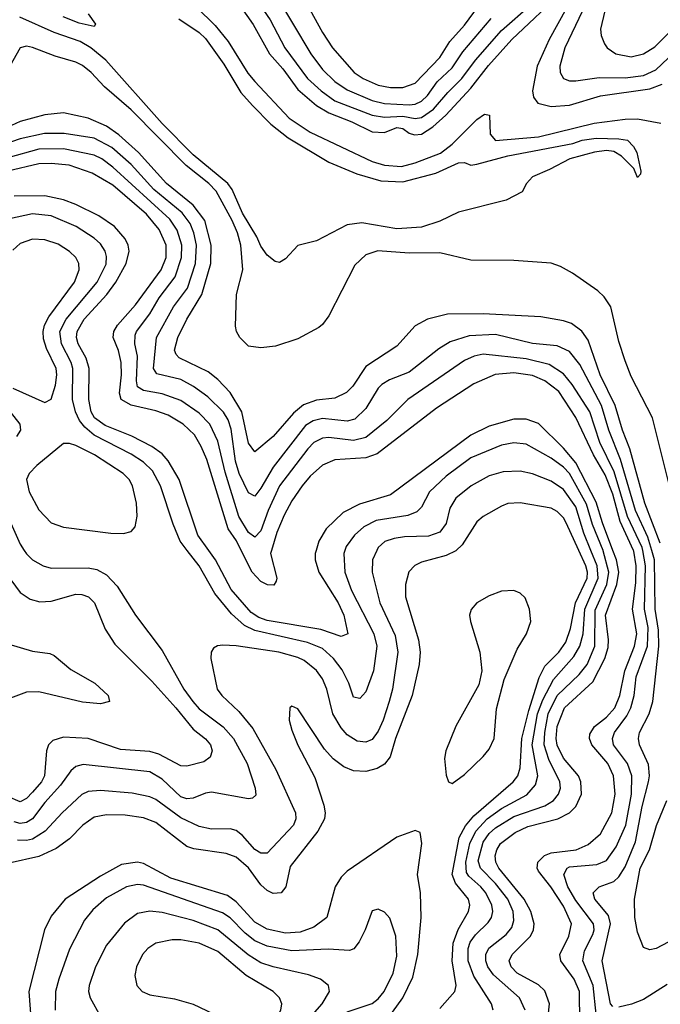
# Model space of a CAD drawing. Header units: inches. Extents: x 990535 to 1117859, y 769386 to 892122.
# Tile 348 of 656: x 1071488 to 1073564, y 798529 to 801721. Entities that reach past the tile are written whole.
import ezdxf

# ---------------------------------------------------------------- set-up
doc = ezdxf.new("R2010")
doc.units = ezdxf.units.IN
doc.header["$MEASUREMENT"] = 0
doc.layers.add('B0779', color=7, linetype='Continuous')
doc.layers.add('B0870', color=7, linetype='Continuous')

msp = doc.modelspace()

# ---------------------------------------------------------------- linework, layer by layer
at = {"layer": 'B0779', "color": 5}
for points, elevation in [([(1072902.8, 800000), (1072901.4, 799998.6), (1072870, 799983.4), (1072790, 799962.3), (1072768.9, 799951.1), (1072749.3, 799930.7), (1072738.2, 799890), (1072738.8, 799850), (1072781, 799710), (1072785.8, 799670), (1072783.1, 799630), (1072760.6, 799530), (1072706.3, 799390), (1072688.4, 799331.6), (1072670, 799307.1), (1072646.3, 799293.7), (1072610, 799283.7), (1072570, 799285.4), (1072538.2, 799298.2), (1072504.4, 799324.4), (1072476.3, 799356.3), (1072390, 799487), (1072370, 799495.1), (1072364, 799490), (1072361.7, 799450), (1072370, 799417.3), (1072390, 799368.7), (1072444.4, 799264.4), (1072474, 799174), (1072477.7, 799150), (1072475.7, 799130), (1072454, 799090), (1072364.4, 798975.6), (1072350.4, 798909.6), (1072336, 798890), (1072310, 798887.7), (1072290, 798897.3), (1072270, 798916), (1072230, 798971.5), (1072190, 799005.3), (1072157.3, 799017.3), (1072052.5, 799032.5), (1072030, 799039.9), (1071930, 799117.7), (1071890, 799133.8), (1071830, 799142.3), (1071770, 799142.6), (1071730, 799135.2), (1071693.1, 799110), (1071650, 799065.3), (1071606.2, 799033.8), (1071550, 799007.9), (1071454, 798986)], 2780), ([(1071503.1, 800000), (1071510, 799989.4), (1071530.2, 799970), (1071564.2, 799950), (1071590, 799942.9), (1071710, 799943.9), (1071738.4, 799938.4), (1071770, 799920.8), (1071804.5, 799884.5), (1071863.9, 799790), (1071950, 799675.5), (1072020.7, 799550), (1072049, 799510), (1072070, 799486.9), (1072148.1, 799428.1), (1072181.3, 799390), (1072225.1, 799310), (1072251.8, 799230), (1072253.7, 799206.3), (1072243, 799197), (1072230, 799195.3), (1072110, 799217), (1072090, 799213.4), (1072050, 799196.7), (1072030, 799195), (1072010, 799201.8), (1071950, 799259.1), (1071910, 799282.3), (1071693.6, 799306.4), (1071670, 799299.4), (1071653.9, 799286.1), (1071620.9, 799239.1), (1071570, 799183), (1071530.1, 799130), (1071510, 799117.9), (1071490, 799115.3), (1071470, 799120.6)], 2740), ([(1072645.4, 800000), (1072631.2, 799970), (1072630.7, 799930), (1072655.2, 799830), (1072704.7, 799724.7), (1072713.5, 799670), (1072695.9, 799550), (1072685.8, 799510), (1072666.5, 799450), (1072650, 799414.6), (1072630, 799387.2), (1072610, 799379.1), (1072581.8, 799381.8), (1072550, 799402.6), (1072530, 799424.7), (1072502.8, 799470), (1072483.1, 799550), (1072470, 799583.7), (1072450, 799610.9), (1072410, 799643.1), (1072390, 799653.1), (1072328, 799670), (1072189.5, 799690.5), (1072147.1, 799692.9), (1072129.1, 799690.9), (1072116.7, 799683.3), (1072109.1, 799670.9), (1072108, 799650), (1072128.7, 799550), (1072143.8, 799530), (1072198.3, 799478.3), (1072243.3, 799423.3), (1072318.8, 799290), (1072382.3, 799150), (1072382.9, 799130), (1072375.2, 799110), (1072290, 799018.6), (1072270, 799018.5), (1072250, 799031), (1072210, 799076.5), (1072190, 799091.9), (1072170, 799097.6), (1072110, 799096.1), (1072070, 799104.8), (1072010, 799133.5), (1071930, 799192.8), (1071910, 799201.9), (1071853.3, 799213.3), (1071750, 799221.6), (1071710, 799218.5), (1071690, 799209.3), (1071626.4, 799150), (1071571.1, 799090), (1071530, 799064.6), (1071510, 799060.1), (1071481.5, 799061.4)], 2760), ([(1072542.1, 800000), (1072538.8, 799990), (1072541.7, 799930), (1072563.2, 799870), (1072636, 799730), (1072645.5, 799690), (1072634.9, 799610), (1072610, 799541.5), (1072590, 799520.4), (1072570, 799524.7), (1072554.8, 799570), (1072532.9, 799612.9), (1072505.1, 799650), (1072470, 799681.8), (1072421.3, 799701.3), (1072250, 799740.5), (1072217.2, 799757.2), (1072174.8, 799794.8), (1072120.4, 799860.4), (1072069.5, 799950), (1072031.4, 800000)], 2740), ([(1072448.7, 800000), (1072445.7, 799990), (1072445.6, 799970), (1072457.3, 799930), (1072519.9, 799830), (1072539.1, 799790), (1072551.4, 799730), (1072530, 799720.8), (1072464.1, 799744.1), (1072290, 799772.8), (1072262.9, 799782.9), (1072238.9, 799798.9), (1072173.5, 799873.5), (1072123.3, 799970), (1072101.6, 800000)], 2720), ([(1072304.3, 800000), (1072301.3, 799990), (1072321.4, 799910), (1072319.6, 799900.4), (1072312.3, 799887.7), (1072291.2, 799888.8), (1072270, 799899.7), (1072241.3, 799930), (1072206.3, 800000)], 2680), ([(1072850, 798514.7), (1072898.1, 798570), (1072902.8, 798590), (1072889.9, 798670), (1072893.3, 798726.7), (1072908.9, 798771.1), (1072943, 798830), (1072947.1, 798850), (1072942.6, 798870), (1072901, 798921), (1072890.2, 798950), (1072911.9, 799070), (1072932.8, 799107.2), (1072959.9, 799140.1), (1073087.7, 799250), (1073102.3, 799270), (1073110, 799295.5), (1073115.7, 799390), (1073138.3, 799481.7), (1073171.7, 799588.3), (1073190, 799625.3), (1073235.7, 799670), (1073257.7, 799702.3), (1073272.7, 799747.3), (1073289.3, 799830), (1073326.8, 799910), (1073328.4, 799930), (1073322.6, 799950), (1073299.8, 800000)], 2780), ([(1073022.8, 798510), (1073017.7, 798530), (1072960.1, 798620.1), (1072941.1, 798670), (1072941.7, 798710), (1072948.2, 798730), (1072965.6, 798754.4), (1073006.5, 798793.5), (1073016.7, 798810), (1073021.2, 798830), (1073018.6, 798850), (1072998.8, 798890), (1072982.9, 798910), (1072943.9, 798943.9), (1072936.4, 798956.4), (1072934.4, 798990), (1072946.8, 799050), (1072966.1, 799090), (1073003.3, 799130), (1073050, 799163.8), (1073132.1, 799207.9), (1073160.2, 799239.8), (1073167, 799270), (1073148.9, 799370), (1073166.3, 799470), (1073183.8, 799516.2), (1073218.4, 799581.6), (1073283.8, 799656.2), (1073303.5, 799690), (1073314.3, 799730), (1073319.3, 799810), (1073362.5, 799910), (1073360, 799950), (1073339.5, 800000)], 2760), ([(1073125.8, 798510), (1073107.8, 798550), (1073024.1, 798624.1), (1073005.5, 798650), (1072998.3, 798670), (1072998.6, 798690), (1073008.7, 798711.3), (1073064.7, 798755.3), (1073082.6, 798777.4), (1073090, 798800.7), (1073087.8, 798830), (1073069.9, 798870), (1073030, 798920.7), (1072981.4, 798970), (1072974.1, 798994.1), (1072990, 799053.9), (1073010, 799082.8), (1073030, 799100.8), (1073090, 799137.4), (1073190, 799172.4), (1073218.4, 799190), (1073234.6, 799210), (1073240.8, 799230), (1073239.1, 799250), (1073202.9, 799322.9), (1073187.8, 799370), (1073190, 799410), (1073201.2, 799470), (1073230, 799530.4), (1073301.7, 799598.3), (1073327.4, 799630), (1073352.3, 799690), (1073352.9, 799807.1), (1073390.8, 799890), (1073396.9, 799930), (1073379, 799999), (1073378.6, 800000)], 2740), ([(1073200.7, 798490), (1073204.8, 798530), (1073190, 798572.3), (1073170, 798592.1), (1073100.6, 798630), (1073080.7, 798650), (1073074.9, 798670), (1073083.7, 798690), (1073143.5, 798750), (1073152.9, 798770), (1073155.9, 798790), (1073144.1, 798830), (1073123, 798870), (1073041.1, 798970), (1073030.9, 798990), (1073028.6, 799010), (1073034, 799030), (1073046.5, 799050), (1073094, 799086), (1073135.2, 799104.8), (1073232.2, 799130), (1073270, 799149), (1073290.7, 799170), (1073308.3, 799210), (1073307.1, 799250), (1073299, 799270), (1073250, 799327.2), (1073230, 799369.2), (1073226.8, 799390), (1073230.3, 799429.7), (1073253.5, 799490), (1073345.5, 799574.5), (1073384.9, 799650), (1073394.9, 799685.1), (1073396.4, 799710), (1073386.6, 799790), (1073423.4, 799890), (1073429.5, 799930), (1073422.1, 799970), (1073410.8, 800000)], 2720), ([(1073303.5, 798470), (1073302.4, 798570), (1073284.9, 798610), (1073241.8, 798670), (1073238.2, 798690), (1073267.6, 798750), (1073276.1, 798790), (1073250, 798846.7), (1073209.6, 798910), (1073170, 798960.2), (1073165.4, 798970), (1073167.3, 798990), (1073188.7, 799011.3), (1073210, 799020.1), (1073291.5, 799030), (1073330, 799046.5), (1073370, 799081.9), (1073407.5, 799150), (1073417.5, 799210), (1073412.3, 799270), (1073393.6, 799310), (1073342.7, 799370), (1073334.5, 799390), (1073335.8, 799404.2), (1073350.8, 799429.2), (1073390, 799460.1), (1073416.4, 799490), (1073433.5, 799530), (1073449.6, 799610), (1073480.6, 799690), (1073488.3, 799730), (1073474.1, 799810), (1073485.1, 799894.9), (1073486.2, 799950), (1073478, 799998), (1073477.1, 800000)], 2680), ([(1073356.7, 798496.7), (1073346.4, 798590), (1073313, 798670), (1073318, 798702), (1073345.3, 798754.7), (1073349.6, 798770), (1073347.4, 798790), (1073290, 798865.2), (1073264.7, 798910), (1073251.1, 798950), (1073261.9, 798970), (1073270, 798974), (1073358.1, 798981.9), (1073390, 798995.5), (1073421.1, 799038.9), (1073452.2, 799110), (1073470.4, 799210), (1073471.6, 799270), (1073458.1, 799310), (1073412.8, 799370), (1073408.8, 799390), (1073415.9, 799410), (1073456.1, 799463.9), (1073468.9, 799490), (1073479.9, 799530), (1073486, 799590), (1073523.1, 799690), (1073525.2, 799750), (1073513, 799810), (1073516, 799950), (1073507.2, 800000)], 2660), ([(1073410, 798522.1), (1073402.4, 798530), (1073375.8, 798670), (1073402.8, 798790), (1073396.6, 798816.6), (1073352.1, 798870), (1073346.4, 798890), (1073366, 798910), (1073413.2, 798926.8), (1073430, 798942.3), (1073450, 798974.1), (1073484.3, 799055.7), (1073505.4, 799170), (1073525.9, 799250), (1073529, 799270), (1073525.8, 799305.8), (1073496.9, 799370), (1073493.8, 799390), (1073497, 799410), (1073528.3, 799470), (1073539.5, 799510), (1073559.2, 799690), (1073558.2, 799741.8), (1073548, 799810), (1073545.8, 799970), (1073536.6, 800000)], 2640), ([(1071440.8, 799930), (1071490, 799864.2), (1071522, 799842), (1071553.1, 799833.1), (1071590, 799835.3), (1071670, 799858.2), (1071690, 799857.6), (1071711.5, 799850), (1071730.6, 799830), (1071765.5, 799745.5), (1071796.4, 799696.4), (1071916.2, 799576.3), (1071994.7, 799490), (1072050, 799420.8), (1072090, 799389.4), (1072106.4, 799370), (1072111.8, 799350), (1072105.4, 799330), (1072085, 799315), (1072030, 799300.9), (1072010, 799301.5), (1071939.6, 799339.6), (1071910, 799348.4), (1071814.9, 799354.9), (1071710, 799390.6), (1071630, 799394.6), (1071595.8, 799384.2), (1071581.5, 799370), (1071575.2, 799350), (1071568.6, 799270), (1071558.6, 799250), (1071530, 799216.3), (1071510, 799196.4), (1071490, 799185.4), (1071450, 799202.6)], 2720), ([(1071450, 799697.3), (1071530, 799674.1), (1071586.1, 799666.1), (1071599.8, 799659.8), (1071654.5, 799614.5), (1071731.7, 799570), (1071775, 799530), (1071779.5, 799510), (1071750, 799503.4), (1071691.8, 799508.2), (1071550, 799542.2), (1071510, 799540.6), (1071458.2, 799521.8)], 2680), ([(1073590, 798729.7), (1073550.6, 798710), (1073530, 798705.1), (1073510, 798712.7), (1073490, 798762.7), (1073482, 798810), (1073480.6, 798870), (1073499, 798970), (1073528.7, 799030), (1073551.6, 799108.4), (1073585.6, 799190)], 2620), ([(1072696.4, 798503.6), (1072729.5, 798550), (1072762.7, 798617.3), (1072778.3, 798690), (1072789.6, 798810), (1072787.6, 798890), (1072777.6, 798950), (1072791.1, 799050), (1072785.8, 799085.8), (1072770, 799092.6), (1072710, 799070.8), (1072550, 798960.5), (1072530, 798941), (1072510.1, 798909.9), (1072483.5, 798810), (1072441.2, 798778.8), (1072397.3, 798762.7), (1072350, 798759.1), (1072290, 798772.2), (1072250, 798794.8), (1072190, 798861.2), (1072161.9, 798881.9), (1071977.9, 798937.9), (1071890, 798985.1), (1071870, 798989.6), (1071818.3, 798981.7), (1071750, 798944.6), (1071635.5, 798870), (1071590, 798814.2), (1071568.9, 798770), (1071518.2, 798570), (1071525.4, 798470)], 2820), ([(1072550, 798504.1), (1072630, 798531.6), (1072650, 798546.5), (1072669.9, 798570), (1072698.4, 798630), (1072710, 798684.7), (1072706.8, 798750), (1072687.9, 798807.9), (1072670, 798827.8), (1072650, 798836.9), (1072630, 798831.8), (1072607.9, 798770), (1072588.6, 798731.4), (1072571.1, 798708.9), (1072556.6, 798703.4), (1072487.5, 798707.5), (1072370, 798702.1), (1072290, 798717.2), (1072250, 798734.4), (1072219.1, 798759.1), (1072170, 798809.2), (1072145.6, 798825.6), (1071890, 798914.7), (1071870, 798917.1), (1071834.3, 798910), (1071770, 798873.6), (1071725.2, 798834.8), (1071698.1, 798801.9), (1071650, 798707.4), (1071615, 798610), (1071604.2, 798570), (1071603.7, 798510)], 2840), ([(1072350, 798395.7), (1072468.7, 798530), (1072492.5, 798570), (1072488.6, 798590), (1072462.6, 798610), (1072424.4, 798624.4), (1072310, 798649.9), (1072270, 798663.7), (1072228.7, 798688.7), (1072130.6, 798770.6), (1072050, 798800.9), (1071950, 798826.3), (1071910, 798830.8), (1071870, 798823), (1071828.1, 798791.9), (1071770, 798720.5), (1071734.4, 798650), (1071713.7, 798590), (1071711.6, 798570), (1071716.6, 798550), (1071749.7, 798489.7)], 2860), ([(1073586.6, 798593.4), (1073510, 798544.9), (1073470.8, 798529.2), (1073430, 798520)], 2640)]:
    msp.add_lwpolyline(points, dxfattribs=dict(at, elevation=elevation))
for points, elevation in [([(1073090, 799869.8), (1073050, 799868.4), (1073010, 799853.3), (1072970, 799830.7), (1072950.9, 799809.1), (1072946.4, 799790), (1072948.8, 799770), (1072979.8, 799670), (1072986.2, 799610), (1072975.8, 799564.2), (1072901.9, 799430), (1072869.5, 799350), (1072865.3, 799325.3), (1072870, 799271.3), (1072877.3, 799250), (1072890, 799244.9), (1072930, 799274), (1072990, 799332.6), (1073010, 799356), (1073025.4, 799390), (1073033.5, 799486.5), (1073057.9, 799582.1), (1073099.8, 799680.2), (1073131.1, 799730), (1073144.7, 799770), (1073140.7, 799810), (1073126.4, 799846.4), (1073110, 799862.2)], 2820), ([(1071982, 798738), (1071930, 798727), (1071903.5, 798710), (1071886.3, 798690), (1071866.6, 798650), (1071861.8, 798621.8), (1071867.5, 798590), (1071884.9, 798570), (1071910, 798559.8), (1071990, 798546.7), (1072050, 798529.7), (1072230, 798443.6), (1072250, 798442.3), (1072270, 798447.3), (1072306.3, 798470), (1072323.7, 798490), (1072334.7, 798510), (1072337.7, 798530), (1072329.8, 798550), (1072309.8, 798570), (1072221.7, 798621.7), (1072130, 798699.7), (1072070, 798726.8), (1072010, 798737.6)], 2880)]:
    msp.add_lwpolyline(points, close=True, dxfattribs=dict(at, elevation=elevation))
at = {"layer": 'B0870', "color": 5}
for points, elevation in [([(1072163, 801823), (1072244.8, 801704.8), (1072297.4, 801610), (1072341, 801561), (1072390, 801494.1), (1072450, 801442.7), (1072490, 801419.1), (1072564.4, 801390), (1072630, 801356.8), (1072670, 801355.3), (1072710, 801370.9), (1072730, 801367.9), (1072750, 801353.4), (1072767.6, 801347.6), (1072790, 801350.1), (1072826.7, 801373.3), (1072869.1, 801410.9), (1072950, 801498.4), (1073007.3, 801572.7), (1073083.2, 801656.8), (1073250, 801815.2)], 2620), ([(1072225.5, 801830), (1072300, 801720), (1072347.7, 801630), (1072421, 801530), (1072465, 801490), (1072510, 801458.3), (1072630, 801411.5), (1072670, 801404.5), (1072730, 801408.4), (1072770, 801400.3), (1072790, 801403.3), (1072829.7, 801430.3), (1072875.4, 801484.6), (1072921.3, 801530), (1072965.6, 801590), (1073050, 801685.3), (1073146.2, 801770)], 2640), ([(1072387.3, 801830), (1072470, 801679), (1072502.5, 801630), (1072572.4, 801550), (1072601.1, 801530), (1072650, 801508.5), (1072690, 801501.1), (1072730, 801501.1), (1072770, 801515.4), (1072850, 801598.7), (1072882.3, 801650), (1072930, 801703.6), (1072974.9, 801765.1)], 2680), ([(1072313.2, 801810), (1072432, 801610), (1072470, 801559.4), (1072510, 801520.1), (1072550, 801493.7), (1072630, 801459.4), (1072670, 801448.7), (1072750, 801444.6), (1072770, 801447.5), (1072790, 801456.9), (1072810, 801475.1), (1072840.9, 801519.1), (1072890, 801564.6), (1072923.8, 801616.2), (1073015.6, 801724.4)], 2660), ([(1073287.9, 801810), (1073203.5, 801656.5), (1073165.5, 801570), (1073149.7, 801489.7), (1073153.1, 801470), (1073167.7, 801450), (1073210, 801439), (1073270, 801443.6), (1073370, 801473.6), (1073530, 801497.1), (1073570, 801511.9)], 2620), ([(1072061.2, 801761.2), (1072121.8, 801701.8), (1072164.3, 801650), (1072228, 801548), (1072250, 801520.6), (1072362, 801402), (1072430, 801356.3), (1072630, 801261.1), (1072670, 801249.6), (1072725.4, 801245.4), (1072770, 801256.3), (1072851.6, 801288.4), (1072890, 801317.5), (1072970, 801397), (1072994.2, 801414.2), (1073011.2, 801411.2), (1073012.8, 801350), (1073030, 801329.4), (1073170, 801341.1), (1073350, 801385.1), (1073450, 801398.4), (1073490, 801399.1), (1073565.4, 801385.4)], 2580), ([(1072003.8, 801723.8), (1072070, 801679.1), (1072090, 801660.3), (1072150, 801576.4), (1072205.3, 801485.3), (1072242.6, 801442.6), (1072302.4, 801382.4), (1072358.2, 801338.2), (1072490, 801258.7), (1072581.3, 801221.3), (1072658.4, 801198.4), (1072730, 801195.6), (1072837, 801223), (1072910, 801257.3), (1072930, 801257.5), (1072950, 801249.5), (1072970, 801252.9), (1073070, 801279.7), (1073280.5, 801319.5), (1073310.5, 801330.5), (1073356.3, 801336.3), (1073430, 801335.1), (1073458, 801330), (1073477.6, 801310), (1073488.2, 801290), (1073501, 801230), (1073499.8, 801220.2), (1073490, 801209.2), (1073478.9, 801238.9), (1073438.5, 801278.5), (1073413.1, 801293.1), (1073390, 801296.9), (1073351.3, 801291.3), (1073270.7, 801270), (1073205.3, 801234.7), (1073150, 801211.6), (1073130.8, 801190), (1073116.7, 801163.3), (1073064.7, 801135.3), (1072910, 801096.4), (1072850, 801068), (1072790, 801048.4), (1072710, 801043.1), (1072597.2, 801062.8), (1072550, 801056.2), (1072450, 801003.4), (1072390, 800988.6), (1072350, 800945.6), (1072330, 800934.2), (1072316.6, 800936.6), (1072290, 800957.4), (1072270, 800987.1), (1072257.3, 801017.3), (1072210, 801094), (1072177, 801170), (1072163.2, 801190), (1072050, 801282.8), (1071950, 801384.4), (1071767.1, 801590), (1071718.7, 801630), (1071684.7, 801650), (1071599.7, 801679.7), (1071488.9, 801728.9)], 2560), ([(1071710, 801739.5), (1071733.7, 801706.3), (1071730, 801699), (1071681.3, 801710), (1071629.7, 801730)], 2540), ([(1073311.6, 801750), (1073254.6, 801630), (1073238.1, 801570), (1073239.8, 801550), (1073250.1, 801530.1), (1073270, 801522.1), (1073290, 801522.1), (1073366.1, 801533.9), (1073450, 801532.6), (1073510, 801539.8), (1073550, 801558.1), (1073610, 801615.9)], 2640), ([(1073384.6, 801750), (1073370.1, 801690), (1073372.1, 801670), (1073382.8, 801642.8), (1073392.3, 801630), (1073420.3, 801610), (1073470, 801600.5), (1073510, 801610.1), (1073546.7, 801633.3), (1073590, 801676.4)], 2660), ([(1073637.1, 800037.1), (1073539.3, 800430), (1073470, 800564.3), (1073450, 800614.6), (1073430, 800677.7), (1073403.4, 800790), (1073382.3, 800822.3), (1073362.2, 800842.2), (1073279.4, 800899.4), (1073240.8, 800920.8), (1073210, 800931), (1073090, 800939.9), (1072950, 800941.4), (1072850, 800965), (1072750, 800964.4), (1072648.6, 800971.4), (1072610, 800958.6), (1072574.5, 800925.5), (1072490, 800760.5), (1072470, 800732.8), (1072457.2, 800722.8), (1072390, 800686.4), (1072317.1, 800662.9), (1072270, 800656.9), (1072230, 800662.4), (1072201.6, 800690), (1072190.7, 800710), (1072187.6, 800727.6), (1072191.3, 800830), (1072211.9, 800910), (1072204.6, 800990), (1072194.2, 801030), (1072177.3, 801070), (1072125.2, 801165.2), (1072101.7, 801190), (1072027.8, 801247.8), (1071850, 801428.2), (1071763.6, 801503.6), (1071720.3, 801550), (1071692.4, 801572.4), (1071670, 801583.6), (1071602.9, 801602.9), (1071530, 801630.9), (1071510, 801634.7), (1071490.2, 801629.8), (1071456.3, 801570)], 2580), ([(1073564.2, 800024.2), (1073513.5, 800153.5), (1073465.1, 800330), (1073441.4, 800390), (1073417.6, 800470), (1073369, 800570), (1073330, 800681.9), (1073310, 800711), (1073276.2, 800736.2), (1073250, 800745.1), (1073177.2, 800757.2), (1072990, 800767.3), (1072874.1, 800765.9), (1072810.1, 800749.9), (1072770, 800728.2), (1072710, 800662.5), (1072610, 800596), (1072567.5, 800532.5), (1072547.6, 800512.4), (1072510, 800493.5), (1072450, 800487), (1072408, 800472), (1072375.3, 800444.7), (1072310, 800369.9), (1072250, 800320.3), (1072230, 800347.8), (1072207.8, 800450), (1072170, 800512.2), (1072130, 800554.7), (1072099.4, 800579.4), (1072005, 800625), (1071995.3, 800635.3), (1071990.4, 800650), (1072001.2, 800690), (1072029.5, 800750.5), (1072078.2, 800830), (1072107.7, 800930), (1072109.2, 800990), (1072088.2, 801070), (1072050, 801119.2), (1071963.7, 801190), (1071873.1, 801290), (1071810, 801348.1), (1071770, 801375.7), (1071710, 801402.1), (1071630, 801418.5), (1071570, 801412.6), (1071490, 801390.3), (1071390, 801345)], 2620), ([(1073536.6, 800000), (1073523.4, 800043.4), (1073484.1, 800130), (1073435, 800295), (1073397, 800390), (1073373.4, 800470), (1073302.9, 800602.9), (1073270, 800645.1), (1073230, 800663.4), (1073150, 800671), (1073030, 800700.1), (1072944.5, 800695.5), (1072883.4, 800676.6), (1072846.1, 800653.9), (1072750, 800578.6), (1072686.5, 800553.5), (1072661.8, 800538.2), (1072650, 800526), (1072610, 800460.2), (1072574.4, 800425.6), (1072550, 800419.5), (1072470, 800427.8), (1072439.1, 800420.9), (1072414.3, 800405.7), (1072309.5, 800270.5), (1072270, 800202.3), (1072250, 800176.2), (1072230, 800186.5), (1072199.2, 800250), (1072188, 800290), (1072173.1, 800393.1), (1072163.4, 800423.4), (1072148.5, 800448.5), (1072098.2, 800498.2), (1072052, 800532), (1072010, 800553.9), (1071933.2, 800573.2), (1071922.4, 800590), (1071932, 800690), (1071986.3, 800790), (1072031.6, 800850), (1072057.5, 800930), (1072061.6, 800990), (1072052.9, 801030), (1072040.5, 801060.5), (1072014.9, 801094.9), (1071922.7, 801170), (1071850, 801250.9), (1071786.7, 801306.7), (1071730, 801336.6), (1071632.3, 801352.3), (1071568.6, 801351.4), (1071490, 801334.7), (1071430, 801313.8)], 2640), ([(1073507.2, 800000), (1073505.4, 800010), (1073457.9, 800110), (1073414.7, 800254.7), (1073368.3, 800350), (1073335.3, 800450), (1073278.6, 800538.6), (1073250, 800572.8), (1073203.5, 800603.5), (1073130, 800621.8), (1072990, 800636.4), (1072961.3, 800630), (1072930, 800616), (1072746, 800490), (1072678.3, 800421.7), (1072610, 800366.4), (1072570, 800356.7), (1072490, 800366.3), (1072470, 800363.7), (1072441.9, 800350), (1072422.1, 800330), (1072330.7, 800210), (1072293.6, 800130), (1072270, 800063.7), (1072250, 800043.2), (1072230, 800058.1), (1072198.9, 800110), (1072154.3, 800254.3), (1072130, 800354.4), (1072105, 800410), (1072070, 800445.7), (1072010, 800486.8), (1071950, 800508.1), (1071890, 800518.2), (1071870.2, 800530.2), (1071866.4, 800550), (1071869.7, 800629.7), (1071861.6, 800670), (1071862.4, 800697.6), (1071866.7, 800710), (1071910, 800767.6), (1071940.7, 800819.3), (1071992.5, 800887.5), (1072012.7, 800950), (1072013.6, 800990), (1071998.5, 801038.5), (1071974.7, 801074.7), (1071790, 801242.9), (1071754.6, 801270), (1071730, 801281.5), (1071630, 801302.5), (1071550, 801300.9), (1071450, 801273.3)], 2660), ([(1072206.3, 800000), (1072190.9, 800030.9), (1072164.3, 800070), (1072094.5, 800294.5), (1072076.9, 800336.9), (1072054.5, 800374.5), (1072017.9, 800410), (1071970, 800438.6), (1071930, 800452.9), (1071850, 800471.3), (1071817.6, 800490), (1071811.7, 800510), (1071818.1, 800570), (1071817.2, 800610), (1071808, 800648), (1071790.9, 800690), (1071792.9, 800710), (1071804.8, 800730), (1071863.9, 800796.1), (1071946.9, 800910), (1071962.7, 800950), (1071962.5, 800990), (1071940.8, 801040.8), (1071899.5, 801090), (1071790, 801184), (1071723.2, 801223.2), (1071649, 801249), (1071590, 801254.8), (1071550, 801253.2), (1071450, 801229.3)], 2680), ([(1072101.6, 800000), (1072065.5, 800050), (1072005.5, 800230), (1071970, 800290.9), (1071950, 800313.1), (1071917, 800337), (1071851.2, 800371.2), (1071765.2, 800405.2), (1071730.5, 800430.5), (1071720.2, 800450), (1071711.9, 800490), (1071713.9, 800590), (1071703.4, 800623.4), (1071678.1, 800670), (1071672.7, 800690), (1071674.2, 800710), (1071696.9, 800750), (1071770.8, 800830), (1071800.4, 800870), (1071833.7, 800930), (1071843.1, 800970), (1071839.9, 800990), (1071829.9, 801010), (1071795.4, 801050), (1071744.5, 801084.5), (1071670, 801121.2), (1071630, 801136.9), (1071570, 801150.2), (1071470, 801148.2)], 2720), ([(1072031.4, 800000), (1072008.6, 800030), (1071985.4, 800085.4), (1071945.1, 800210), (1071918.7, 800258.8), (1071890, 800286.2), (1071850, 800312.8), (1071730, 800374.2), (1071699.4, 800399.4), (1071681.8, 800421.8), (1071669.1, 800450), (1071659.5, 800490), (1071660.7, 800590), (1071655, 800610), (1071624.1, 800670), (1071618.3, 800710), (1071638.7, 800750), (1071739.6, 800870), (1071768.1, 800928.1), (1071770, 800953.3), (1071765.8, 800970), (1071750, 800994.3), (1071730, 801012.7), (1071671.3, 801050), (1071590, 801084.9), (1071530, 801091.9), (1071430, 801070.3)], 2740), ([(1071466.5, 800526.5), (1071570, 800480.2), (1071590, 800490.2), (1071604.1, 800535.9), (1071608.7, 800570), (1071606.2, 800590), (1071575.2, 800655.2), (1071565.7, 800685.7), (1071564.5, 800710), (1071569.1, 800730), (1071582.3, 800757.7), (1071666.4, 800870), (1071681.4, 800910), (1071680.2, 800930), (1071669.9, 800950), (1071650, 800969.1), (1071612.6, 800992.6), (1071570, 801006.8), (1071530, 801008.8), (1071490, 800995.5), (1071466.4, 800973.6)], 2760), ([(1073477.1, 800000), (1073434.1, 800094.1), (1073410, 800182.3), (1073385.7, 800245.7), (1073347.9, 800310), (1073290, 800430.9), (1073235, 800515), (1073190, 800550.3), (1073150, 800566.9), (1073090, 800576.4), (1073029.5, 800570.5), (1072960.2, 800539.8), (1072839.1, 800460.9), (1072646.2, 800313.8), (1072610, 800300.3), (1072510, 800294.1), (1072470, 800276.7), (1072430, 800241.1), (1072403.3, 800210), (1072370, 800161.4), (1072345.6, 800114.4), (1072321.6, 800058.4), (1072304.3, 800000)], 2680), ([(1071457.9, 800450), (1071488.9, 800410), (1071490.8, 800390), (1071477.5, 800370)], 2740), ([(1073410.8, 800000), (1073376.7, 800090), (1073356.7, 800156.7), (1073290, 800283.7), (1073250, 800331.7), (1073170, 800411.7), (1073130, 800425.7), (1073090, 800425.4), (1073010, 800402.6), (1072950, 800374.3), (1072690, 800180.1), (1072589.4, 800150.6), (1072536.7, 800123.3), (1072481.3, 800070), (1072457.7, 800030), (1072448.7, 800000)], 2720), ([(1073378.6, 800000), (1073344.6, 800084.6), (1073325.2, 800150), (1073270, 800249.9), (1073250, 800270.5), (1073210, 800299.8), (1073130, 800344.3), (1073090, 800349.5), (1073050, 800341.1), (1072950, 800299.9), (1072870, 800241.5), (1072816.1, 800190), (1072790, 800140.8), (1072774.8, 800125.2), (1072746, 800114), (1072643.2, 800096.8), (1072603.8, 800076.2), (1072572.8, 800050), (1072546.6, 800013.4), (1072542.1, 800000)], 2740), ([(1073339.5, 800000), (1073316.3, 800056.3), (1073290, 800141.8), (1073250, 800197.5), (1073210, 800224.9), (1073150, 800248.5), (1073110, 800257.4), (1073055, 800255), (1073010, 800241.9), (1072951, 800210), (1072901.6, 800170), (1072882.5, 800137.5), (1072870, 800087.9), (1072850, 800059.2), (1072813, 800047), (1072735.6, 800044.4), (1072701.5, 800038.5), (1072671.3, 800028.7), (1072650, 800009.8), (1072645.4, 800000)], 2760), ([(1071430, 800154.6), (1071490, 800020.2), (1071503.1, 800000)], 2740), ([(1073299.8, 800000), (1073258.7, 800090), (1073250, 800106.1), (1073230, 800126.6), (1073210, 800137.4), (1073110, 800154.5), (1073070, 800152.1), (1073050, 800144.2), (1072990, 800110.5), (1072970, 800093.3), (1072922, 800018), (1072902.8, 800000)], 2780)]:
    msp.add_lwpolyline(points, dxfattribs=dict(at, elevation=elevation))
at = {"layer": 'B0870', "color": 5, "elevation": 2760}
msp.add_lwpolyline([(1071650, 800347.3), (1071630, 800346.4), (1071544.2, 800275.8), (1071519.1, 800250), (1071510.2, 800230), (1071518.8, 800190), (1071550, 800131.3), (1071590.1, 800090.1), (1071630, 800075.9), (1071784.2, 800055.8), (1071824.9, 800055.1), (1071850, 800061.7), (1071862.9, 800077.1), (1071868.9, 800111.1), (1071866.4, 800153.6), (1071854, 800210), (1071842.8, 800230), (1071823.4, 800250), (1071731.3, 800310), (1071670, 800340.5)], close=True, dxfattribs=at)

doc.saveas('drawing.dxf')
